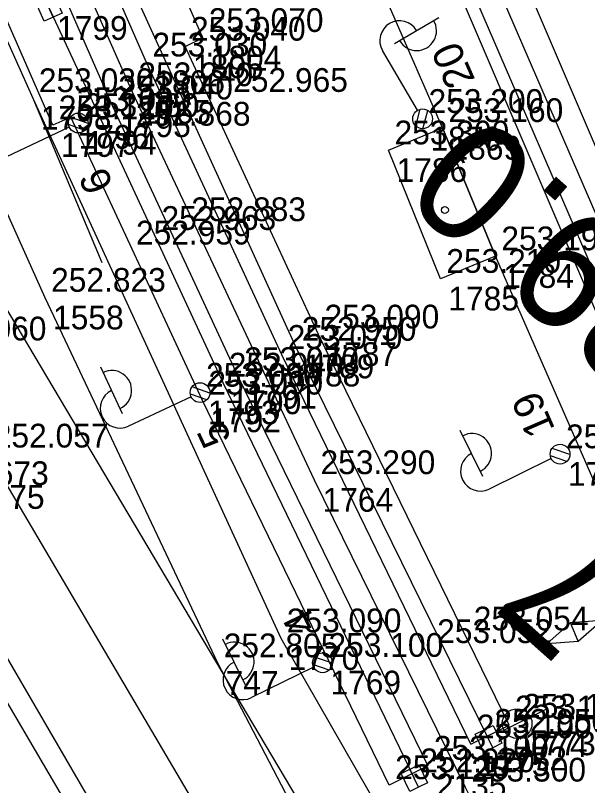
# Model space of a CAD drawing. Extents: x -496688 to -495455, y -1089309 to -1088026.
# Drawn here: x -496018.04 to -495989.11, y -1088503.38 to -1088464.46 of the extents above; entities that cross this region are included whole.
import ezdxf

# ---------------------------------------------------------------- set-up
doc = ezdxf.new("R2010")
doc.units = 0
for name, color, linetype in [('Vrstva 1', 7, 'Continuous'), ('Vrstva 13', 7, 'Continuous'), ('Vrstva 16', 7, 'Continuous'), ('Vrstva 17', 7, 'Continuous'), ('Vrstva 23', 7, 'Continuous'), ('Vrstva 25', 7, 'Continuous'), ('Vrstva 33', 7, 'Continuous'), ('Vrstva 43', 7, 'Continuous'), ('Vrstva 47', 7, 'Continuous'), ('Vrstva 49', 7, 'Continuous'), ('Vrstva 51', 7, 'Continuous'), ('Vrstva 55', 7, 'Continuous'), ('Vrstva 59', 7, 'Continuous'), ('Vrstva 60', 7, 'Continuous'), ('Vrstva 61', 7, 'Continuous'), ('Vrstva 7', 7, 'Continuous')]:
    doc.layers.add(name, color=color, linetype=linetype)

msp = doc.modelspace()

# ---------------------------------------------------------------- linework, layer by layer
at = {"layer": 'Vrstva 1'}
for points in [[(-496002.91, -1088487.94), (-496012.12, -1088468.34), (-496019.16, -1088452.48), (-496027.13, -1088434.02), (-496033.75, -1088418.68), (-496038, -1088408.8), (-496049, -1088383.26), (-496049.55, -1088381.98), (-496058.24, -1088361.79), (-496064.07, -1088348.3)], [(-496016.532, -1088478.726), (-496026.498, -1088456.559), (-496035.879, -1088435.575), (-496046.648, -1088411.427), (-496055.896, -1088390.674), (-496071.432, -1088355.64)], [(-495972.59, -1088511.77), (-495973.64, -1088509.35), (-495983.82, -1088485.72), (-495997.23, -1088454.75), (-495998.44, -1088451.98), (-496001.99, -1088443.76)], [(-495998.352, -1088515.291), (-496007.808, -1088497.191), (-496016.532, -1088478.726)], [(-495860.009, -1088695.696), (-495879.111, -1088671.4), (-495889.727, -1088657.952), (-495895.948, -1088650.027), (-495908.172, -1088634.454), (-495920.247, -1088619.061), (-495928.37, -1088608.7), (-495943.31, -1088589.65), (-495946.89, -1088584.98), (-495957.87, -1088569.42), (-495971.21, -1088547.86), (-495978.61, -1088535.04), (-495988.2, -1088517.33), (-495993.92, -1088506.2), (-495995.29, -1088503.47), (-496002.91, -1088487.94)]]:
    msp.add_lwpolyline(points, dxfattribs=at)
at = {"layer": 'Vrstva 13'}
msp.add_line((-495984.73, -1088488.7), (-495997.35, -1088459.17), dxfattribs=at)
for points in [[(-495994.12, -1088501.01), (-496003.86, -1088481.2), (-496012.47, -1088462.32), (-496022.18, -1088440.2), (-496027.66, -1088427.53), (-496037.24, -1088405.38)], [(-496041.01, -1088407), (-496031.48, -1088429.17), (-496025.99, -1088441.82), (-496016.33, -1088464.1), (-496007.55, -1088483.01), (-495997.87, -1088503)]]:
    msp.add_lwpolyline(points, dxfattribs=at)
at = {"layer": 'Vrstva 16'}
for p, q in [((-496008.56, -1088465.6), (-496020.09, -1088439.33)), ((-496025.19, -1088441.61), (-496013.14, -1088469.01)), ((-496016.14, -1088470.01), (-496028.05, -1088442.9)), ((-496009.46, -1088466.04), (-496008.56, -1088465.6)), ((-496002.71, -1088480.58), (-496009.46, -1088466.04)), ((-496013.14, -1088469.01), (-496006.77, -1088482.73)), ((-496015.24, -1088469.6), (-496016.14, -1088470.01)), ((-496008.58, -1088483.92), (-496015.24, -1088469.6)), ((-495993.08, -1088500.33), (-496002.71, -1088480.58)), ((-496006.77, -1088482.73), (-495997.18, -1088502.37)), ((-495999.14, -1088503.35), (-496008.58, -1088483.92)), ((-495995.01, -1088501.29), (-495993.08, -1088500.33)), ((-495997.18, -1088502.37), (-495999.14, -1088503.35))]:
    msp.add_line(p, q, dxfattribs=at)
for points in [[(-496040.8, -1088349.66), (-495980.44, -1088490.38), (-495970.84, -1088512.75)], [(-496043.99, -1088350.95), (-496001.7, -1088447.58), (-495982.81, -1088491.28), (-495972.63, -1088514.67), (-495960.36, -1088543.09), (-495953.91, -1088556.79), (-495957.95, -1088558.44), (-495964.6, -1088544.16), (-495976.56, -1088516.39), (-495986.4, -1088493.44), (-495993.77, -1088476.63), (-495996.44, -1088470.15), (-496005.77, -1088448.81)], [(-495995.01, -1088501.29), (-496004.57, -1088481.61), (-496011.41, -1088466.84), (-496022.96, -1088440.53), (-496036.29, -1088409.7)]]:
    msp.add_lwpolyline(points, dxfattribs=at)
at = {"layer": 'Vrstva 17'}
msp.add_lwpolyline([(-496095, -1088344.78), (-496090.4, -1088338.56), (-496087.52, -1088339.34), (-496079.62, -1088343.92), (-496077.74, -1088344.53), (-496072.27, -1088346.17), (-496070.01, -1088346.79), (-496055.26, -1088381.39), (-496028.35, -1088443.67), (-496017.15, -1088468.64), (-496004.62, -1088495.93), (-495995.82, -1088511.25), (-495975.79, -1088547.86), (-495946.8, -1088592.09), (-495933.46, -1088582.38), (-495946.67, -1088555.94), (-495952.97, -1088543.38), (-495959.99, -1088527.36), (-495989.63, -1088458.09), (-496005.03, -1088422.44), (-496022.96, -1088381.24), (-496041.83, -1088337.51), (-496069.73, -1088316.93)], dxfattribs=at)
at = {"layer": 'Vrstva 23'}
msp.add_lwpolyline([(-495999.17, -1088471.28), (-495996.44, -1088470.15), (-495993.77, -1088476.63), (-495996.55, -1088477.77), (-495999.17, -1088471.28)], dxfattribs=at)
at = {"layer": 'Vrstva 25'}
for p, q in [((-495998.875, -1088465.887), (-495996.634, -1088464.569)), ((-495997.704, -1088469.259), (-495999.478, -1088466.243)), ((-495997.788, -1088470.058), (-495997.567, -1088469.207)), ((-495997.434, -1088470.188), (-495997.194, -1088469.262)), ((-496014.363, -1088469.93), (-496015.263, -1088469.606)), ((-496014.525, -1088470.271), (-496015.352, -1088469.972)), ((-496015.313, -1088470.113), (-496018.48, -1088471.601)), ((-496012.618, -1088484.588), (-496013.724, -1088482.234)), ((-496008.203, -1088483.55), (-496009.103, -1088483.226)), ((-496008.365, -1088483.891), (-496009.192, -1088483.592)), ((-496009.153, -1088483.733), (-496012.32, -1088485.221)), ((-495994.399, -1088487.764), (-495995.545, -1088485.429)), ((-495990.002, -1088486.652), (-495990.908, -1088486.343)), ((-495990.158, -1088486.995), (-495990.991, -1088486.71)), ((-495990.949, -1088486.85), (-495994.091, -1088488.392)), ((-496006.409, -1088498.304), (-496007.555, -1088495.969)), ((-496002.012, -1088497.192), (-496002.918, -1088496.883)), ((-496002.168, -1088497.535), (-496003.001, -1088497.25)), ((-496002.959, -1088497.39), (-496006.101, -1088498.932))]:
    msp.add_line(p, q, dxfattribs=at)
for centre in [(-495997.45, -1088469.69), (-495997.45, -1088469.69), (-496014.86, -1088469.9), (-496014.86, -1088469.9), (-496008.7, -1088483.52), (-496008.7, -1088483.52), (-495990.5, -1088486.63), (-495990.5, -1088486.63), (-496002.51, -1088497.17), (-496002.51, -1088497.17)]:
    msp.add_circle(centre, 0.5, dxfattribs=at)
for centre, start, end in [((-495998.616, -1088465.735), 30.4696, 210.4696), ((-495997.748, -1088465.239), 209.767, 31.1722), ((-496013.16, -1088483.406), 294.4662, 115.8713), ((-496012.746, -1088484.316), 115.1687, 295.1687), ((-495994.961, -1088486.591), 295.4329, 116.8381), ((-495994.532, -1088487.494), 116.1355, 296.1355), ((-496006.971, -1088497.131), 295.4329, 116.8381), ((-496006.542, -1088498.034), 116.1355, 296.1355)]:
    msp.add_arc(centre, 1, start, end, dxfattribs=at)
at = {"layer": 'Vrstva 33'}
msp.add_line((-495989.58, -1088496.076), (-495989.968, -1088495.154), dxfattribs=at)
msp.add_line((-495989.58, -1088496.076), (-495989.968, -1088495.154), dxfattribs=at)
msp.add_lwpolyline([(-495991.157, -1088496.196), (-495989.58, -1088496.076), (-495988.391, -1088495.034), (-495989.968, -1088495.154), (-495991.157, -1088496.196)], dxfattribs=at)
msp.add_lwpolyline([(-495991.157, -1088496.196), (-495989.58, -1088496.076), (-495988.391, -1088495.034), (-495989.968, -1088495.154), (-495991.157, -1088496.196)], dxfattribs=at)
at = {"layer": 'Vrstva 43'}
for points in [[(-496016.127, -1088464.557), (-496016.584, -1088464.76), (-496016.99, -1088463.846), (-496016.076, -1088463.44), (-496015.67, -1088464.354), (-496016.127, -1088464.557), (-496016.533, -1088463.643)], [(-495993.9, -1088501.459), (-495994.349, -1088501.679), (-495994.789, -1088500.781), (-495993.891, -1088500.341), (-495993.451, -1088501.239), (-495993.9, -1088501.459), (-495994.34, -1088500.561)], [(-495997.65, -1088503.449), (-495998.099, -1088503.669), (-495998.539, -1088502.771), (-495997.641, -1088502.331), (-495997.201, -1088503.229), (-495997.65, -1088503.449), (-495998.09, -1088502.551)]]:
    msp.add_lwpolyline(points, dxfattribs=at)
at = {"layer": 'Vrstva 47'}
msp.add_line((-495993.343, -1088500.57), (-495991.099, -1088499.469), dxfattribs=at)
msp.add_circle((-495992.67, -1088500.24), 0.75, dxfattribs=at)
at = {"layer": 'Vrstva 49'}
msp.add_line((-496017.15, -1088468.64), (-496004.62, -1088495.93), dxfattribs=at)
for points in [[(-496017.15, -1088468.64), (-496013.663, -1088476.943)], [(-496004.62, -1088495.93), (-495995.82, -1088511.25), (-495990.228, -1088521.662)]]:
    msp.add_lwpolyline(points, dxfattribs=at)
at = {"layer": 'Vrstva 51'}
msp.add_lwpolyline([(-495977.447, -1088558.133), (-495981.17, -1088560.671), (-496005.397, -1088519.367), (-496022.661, -1088489.693), (-496025.004, -1088485.709), (-496027.464, -1088481.551), (-496045.275, -1088451.173), (-496063.404, -1088419.387), (-496086.159, -1088381.351), (-496097.371, -1088363.41), (-496092.898, -1088360.245), (-496082.247, -1088379.121), (-496059.799, -1088417.46), (-496050.414, -1088433.44), (-496038.244, -1088454.083), (-496022.567, -1088481.185), (-496019.429, -1088486.595), (-496001.625, -1088516.799), (-495977.447, -1088558.133)], dxfattribs=at)
at = {"layer": 'Vrstva 55'}
for points in [[(-495954.14, -1088589.68), (-495962.8, -1088574.76), (-495975.81, -1088551.75), (-495980.15, -1088535.95), (-495988.3, -1088530.08), (-496096.94, -1088347.2)], [(-496107.5, -1088361.45), (-496090.31, -1088376.63), (-495964.02, -1088592.03), (-495954.14, -1088589.68)]]:
    msp.add_lwpolyline(points, dxfattribs=at)
at = {"layer": 'Vrstva 59'}
msp.add_circle((-495996.324, -1088474.295), 0.175, dxfattribs=at)
at = {"layer": 'Vrstva 60'}
for p, q in [((-496008.56, -1088465.6), (-496008.56, -1088465.6)), ((-496009.46, -1088466.04), (-496009.46, -1088466.04)), ((-496011.41, -1088466.84), (-496011.41, -1088466.84)), ((-496012.12, -1088468.34), (-496012.12, -1088468.34)), ((-496017.15, -1088468.64), (-496017.15, -1088468.64)), ((-496013.14, -1088469.01), (-496013.14, -1088469.01)), ((-496015.24, -1088469.6), (-496015.24, -1088469.6)), ((-495997.45, -1088469.69), (-495997.45, -1088469.69)), ((-496016.14, -1088470.01), (-496016.14, -1088470.01)), ((-496014.86, -1088469.9), (-496014.86, -1088469.9)), ((-495996.44, -1088470.15), (-495996.44, -1088470.15)), ((-495999.17, -1088471.28), (-495999.17, -1088471.28)), ((-495993.77, -1088476.63), (-495993.77, -1088476.63)), ((-495996.55, -1088477.77), (-495996.55, -1088477.77)), ((-496016.532, -1088478.726), (-496016.532, -1088478.726)), ((-496016.532, -1088478.726), (-496016.532, -1088478.726)), ((-496002.71, -1088480.58), (-496002.71, -1088480.58)), ((-496003.86, -1088481.2), (-496003.86, -1088481.2)), ((-496004.57, -1088481.61), (-496004.57, -1088481.61)), ((-496006.77, -1088482.73), (-496006.77, -1088482.73)), ((-496007.55, -1088483.01), (-496007.55, -1088483.01)), ((-496008.7, -1088483.52), (-496008.7, -1088483.52)), ((-496008.58, -1088483.92), (-496008.58, -1088483.92)), ((-495990.5, -1088486.63), (-495990.5, -1088486.63)), ((-496002.91, -1088487.94), (-496002.91, -1088487.94)), ((-496004.62, -1088495.93), (-496004.62, -1088495.93)), ((-496007.808, -1088497.191), (-496007.808, -1088497.191)), ((-496007.808, -1088497.191), (-496007.808, -1088497.191)), ((-496002.51, -1088497.17), (-496002.51, -1088497.17)), ((-495993.08, -1088500.33), (-495993.08, -1088500.33)), ((-495992.67, -1088500.24), (-495992.67, -1088500.24)), ((-495994.12, -1088501.01), (-495994.12, -1088501.01)), ((-495995.01, -1088501.29), (-495995.01, -1088501.29)), ((-495997.18, -1088502.37), (-495997.18, -1088502.37)), ((-495997.87, -1088503), (-495997.87, -1088503)), ((-495999.14, -1088503.35), (-495999.14, -1088503.35))]:
    msp.add_line(p, q, dxfattribs=at)

# ---------------------------------------------------------------- texts
at = {"layer": 'Vrstva 25'}
for s, rotation, p in [('20', 113.6153, (-495994.775, -1088467.723)), ('6', 114.2081, (-496013.052, -1088473.048)), ('19', 113.4126, (-495990.736, -1088485.371)), ('5', 115.1687, (-496007.087, -1088485.841)), ('4', 116.1355, (-496002.746, -1088495.282))]:
    msp.add_text(s, height=1.5, rotation=rotation, dxfattribs=at).set_placement(p)
at = {"layer": 'Vrstva 60'}
for s, p in [('1799', (-496015.93, -1088465.7)), ('1804', (-496008.16, -1088467.2)), ('1805', (-496009.06, -1088467.64)), ('1806', (-496011.01, -1088468.44)), ('1765', (-496011.72, -1088469.94)), ('1798', (-496016.75, -1088470.24)), ('1795', (-496012.74, -1088470.61)), ('1796', (-496014.84, -1088471.2)), ('1870', (-495997.05, -1088471.29)), ('1797', (-496015.74, -1088471.61)), ('1794', (-496014.46, -1088471.5)), ('1869', (-495996.04, -1088471.75)), ('1786', (-495998.77, -1088472.88)), ('1784', (-495993.37, -1088478.23)), ('1785', (-495996.15, -1088479.37)), ('1558', (-496016.132, -1088480.326)), ('1558', (-496016.132, -1088480.326)), ('1787', (-496002.31, -1088482.18)), ('1789', (-496003.46, -1088482.8)), ('1788', (-496004.17, -1088483.21)), ('1791', (-496006.37, -1088484.33)), ('1790', (-496007.15, -1088484.61)), ('1793', (-496008.3, -1088485.12)), ('1792', (-496008.18, -1088485.52)), ('673', (-496019.029, -1088488.195)), ('673', (-496019.029, -1088488.195)), ('1783', (-495990.1, -1088488.23)), ('1764', (-496002.51, -1088489.54)), ('1770', (-496004.22, -1088497.53)), ('747', (-496007.408, -1088498.791)), ('747', (-496007.408, -1088498.791)), ('1769', (-496002.11, -1088498.77)), ('1774', (-495992.68, -1088501.93)), ('1773', (-495992.27, -1088501.84)), ('1772', (-495993.72, -1088502.61)), ('1775', (-495994.61, -1088502.89)), ('2135', (-495996.78, -1088503.97))]:
    msp.add_text(s, height=1.2, dxfattribs=at).set_placement(p)
at = {"layer": 'Vrstva 61'}
for s, p in [('253.070', (-496008.26, -1088465.3)), ('253.040', (-496009.16, -1088465.74)), ('253.030', (-496011.11, -1088466.54)), ('253.240', (-496011.82, -1088468.04)), ('253.030', (-496016.85, -1088468.34)), ('252.965', (-496007.026, -1088468.327)), ('253.040', (-496012.84, -1088468.71)), ('253.090', (-496014.94, -1088469.3)), ('253.120', (-496015.84, -1088469.71)), ('253.060', (-496014.56, -1088469.6)), ('253.200', (-495997.15, -1088469.39)), ('252.868', (-496011.95, -1088470.034)), ('253.160', (-495996.14, -1088469.85)), ('253.300', (-495998.87, -1088470.98)), ('252.883', (-496009.147, -1088474.859)), ('252.963', (-496010.652, -1088475.301)), ('252.959', (-496011.942, -1088476.039)), ('253.190', (-495993.47, -1088476.33)), ('253.210', (-495996.25, -1088477.47)), ('252.823', (-496016.232, -1088478.426)), ('252.823', (-496016.232, -1088478.426)), ('253.090', (-496002.41, -1088480.28)), ('252.060', (-496022.267, -1088480.885)), ('252.060', (-496022.267, -1088480.885)), ('252.950', (-496003.56, -1088480.9)), ('253.070', (-496004.27, -1088481.31)), ('253.070', (-496006.47, -1088482.43)), ('252.940', (-496007.25, -1088482.71)), ('253.090', (-496008.4, -1088483.22)), ('253.090', (-496008.28, -1088483.62)), ('252.057', (-496019.129, -1088486.295)), ('252.057', (-496019.129, -1088486.295)), ('253.370', (-495990.2, -1088486.33)), ('253.290', (-496002.61, -1088487.64)), ('252.075', (-496022.361, -1088489.393)), ('252.075', (-496022.361, -1088489.393)), ('253.090', (-496004.32, -1088495.63)), ('253.054', (-495994.863, -1088495.535)), ('253.052', (-495996.714, -1088496.174)), ('252.805', (-496007.508, -1088496.891)), ('252.805', (-496007.508, -1088496.891)), ('253.100', (-496002.21, -1088496.87)), ('253.140', (-495992.78, -1088500.03)), ('253.170', (-495992.37, -1088499.94)), ('252.950', (-495993.82, -1088500.71)), ('253.100', (-495994.71, -1088500.99)), ('253.100', (-495996.88, -1088502.07)), ('252.920', (-495997.57, -1088502.7)), ('253.120', (-495998.84, -1088503.05)), ('253.300', (-495994.99, -1088503.17))]:
    msp.add_text(s, height=1.2, dxfattribs=at).set_placement(p)
at = {"layer": 'Vrstva 7'}
for s, rotation, p in [('29.0', 138.557, (-495982.896, -1088479.508)), ('289.7', 138.4576, (-495974.974, -1088503.226))]:
    msp.add_text(s, height=6, rotation=rotation, dxfattribs=at).set_placement(p)

doc.saveas('drawing.dxf')
